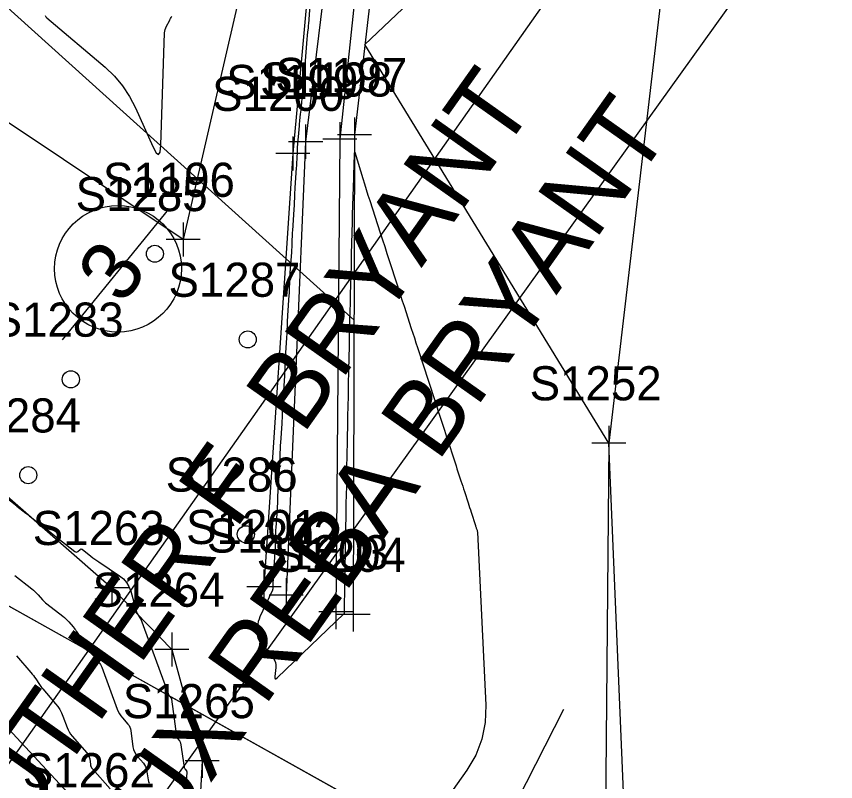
# Model space of a CAD drawing. Extents: x 816928 to 825690, y 436959 to 448212.
# Drawn here: x 818871.6 to 818967.6, y 444502.7 to 444592.4 of the extents above; entities that cross this region are included whole.
import ezdxf

# ---------------------------------------------------------------- set-up
doc = ezdxf.new("R2010")
doc.units = 0
for name, color, linetype in [('DESIGN - SCRATCH - User 1', 7, 'Continuous'), ('SURVEY - CONTOURS - Index with Text', 7, 'Continuous'), ('SURVEY - CONTOURS - Intermediate with optional Text', 7, 'Continuous'), ('SURVEY - DTM - Breaklines', 7, 'Continuous'), ('SURVEY - DTM - Breaklines - Points - Locators', 7, 'Continuous'), ('SURVEY - DTM - Breaklines - Points - Numbers', 7, 'Continuous'), ('SURVEY - DTM - Spot Points - Locators', 7, 'Continuous'), ('SURVEY - DTM - Spot Points - Point Numbers', 7, 'Continuous'), ('SURVEY - NON-TRANSPORTATION - Features', 7, 'Continuous'), ('SURVEY - NON-TRANSPORTATION - Features - Points - Locators', 7, 'Continuous'), ('SURVEY - NON-TRANSPORTATION - Features - Points - Numbers', 7, 'Continuous'), ('SURVEY - PROPERTY - Owners', 7, 'Continuous'), ('SURVEY - PROPERTY - Parcels', 7, 'Continuous'), ('SURVEY - PROPERTY - Property Lines', 7, 'Continuous'), ('SURVEY - PROPERTY - Tract Numbers', 7, 'Continuous'), ('SURVEY - VEGETATION - Features - Points - Locators', 7, 'Continuous'), ('SURVEY - VEGETATION - Features - Points - Numbers', 7, 'Continuous'), ('SURVEY - VEGETATION - Features with Text', 7, 'Continuous')]:
    doc.layers.add(name, color=color, linetype=linetype)

msp = doc.modelspace()

# ---------------------------------------------------------------- linework, layer by layer
at = {"layer": 'DESIGN - SCRATCH - User 1'}
msp.add_lwpolyline([(818943.136, 444492.177), (818941.02, 444542.4), (818912.441, 444589.118), (818950.738, 444625.43), (818922.402, 444672.232), (818960.538, 444710.463), (818994.183, 444724.034), (818956.676, 444741.89), (818942.955, 444788.142), (818956.171, 444831.571), (819007.723, 444876.332)], dxfattribs=at)
at = {"layer": 'SURVEY - CONTOURS - Index with Text'}
msp.add_lwpolyline([(818871.59, 444517.469), (818873.293, 444515.498), (818873.444, 444515.319), (818873.588, 444515.134), (818873.727, 444514.946), (818873.86, 444514.753), (818874.284, 444514.114), (818874.377, 444513.979), (818874.474, 444513.847), (818874.575, 444513.718), (818874.68, 444513.592), (818876.19, 444511.849), (818876.455, 444511.515), (818876.686, 444511.16), (818876.885, 444510.786), (818877.05, 444510.393), (818877.534, 444509.076), (818877.65, 444508.8), (818877.789, 444508.539), (818877.952, 444508.292), (818878.139, 444508.059), (818879.859, 444506.095), (818879.98, 444505.936), (818880.074, 444505.764), (818880.141, 444505.58), (818880.181, 444505.384), (818880.268, 444504.723), (818880.296, 444504.586), (818880.343, 444504.457), (818880.409, 444504.337), (818880.494, 444504.226), (818882.578, 444501.869)], dxfattribs=at)
at = {"layer": 'SURVEY - CONTOURS - Intermediate with optional Text'}
for points in [[(818906.071, 444594.82), (818905.813, 444591.541), (818905.798, 444591.362), (818905.782, 444591.183), (818905.764, 444591.004), (818905.744, 444590.825), (818905.678, 444590.241), (818905.664, 444590.116), (818905.651, 444589.991), (818905.64, 444589.866), (818905.629, 444589.741), (818905.386, 444586.692), (818905.369, 444586.49), (818905.35, 444586.289), (818905.329, 444586.087), (818905.307, 444585.886), (818905.232, 444585.228), (818905.216, 444585.087), (818905.202, 444584.946), (818905.189, 444584.805), (818905.177, 444584.664), (818904.948, 444581.842), (818904.929, 444581.618), (818904.908, 444581.394), (818904.885, 444581.17), (818904.86, 444580.947), (818904.776, 444580.217), (818904.758, 444580.06), (818904.742, 444579.904), (818904.727, 444579.747), (818904.714, 444579.59), (818904.504, 444577.035), (818904.502, 444577.004), (818904.499, 444576.974), (818904.496, 444576.944), (818904.492, 444576.914), (818904.481, 444576.816), (818904.479, 444576.794), (818904.477, 444576.773), (818904.475, 444576.752), (818904.474, 444576.731), (818904.436, 444575.603), (818904.427, 444575.361), (818904.415, 444575.119), (818904.401, 444574.878), (818904.386, 444574.636), (818904.222, 444572.288), (818904.205, 444572.038), (818904.191, 444571.787), (818904.18, 444571.536), (818904.17, 444571.285), (818904.143, 444570.465), (818904.136, 444570.289), (818904.128, 444570.114), (818904.118, 444569.938), (818904.107, 444569.763), (818903.934, 444567.309), (818903.918, 444567.055), (818903.904, 444566.801), (818903.892, 444566.547), (818903.883, 444566.293), (818903.856, 444565.463), (818903.85, 444565.285), (818903.842, 444565.107), (818903.832, 444564.929), (818903.82, 444564.752), (818903.649, 444562.33), (818903.632, 444562.073), (818903.618, 444561.816), (818903.606, 444561.558), (818903.597, 444561.301), (818903.571, 444560.459), (818903.565, 444560.279), (818903.557, 444560.099), (818903.547, 444559.919), (818903.535, 444559.739), (818903.365, 444557.353), (818903.348, 444557.092), (818903.333, 444556.831), (818903.322, 444556.57), (818903.313, 444556.308), (818903.288, 444555.455), (818903.282, 444555.272), (818903.274, 444555.089), (818903.263, 444554.906), (818903.251, 444554.724), (818903.083, 444552.377), (818903.066, 444552.112), (818903.051, 444551.847), (818903.04, 444551.581), (818903.031, 444551.316), (818903.007, 444550.448), (818903.001, 444550.263), (818902.993, 444550.077), (818902.982, 444549.891), (818902.97, 444549.706), (818902.804, 444547.402), (818902.786, 444547.133), (818902.771, 444546.863), (818902.76, 444546.593), (818902.751, 444546.323), (818902.729, 444545.44), (818902.723, 444545.251), (818902.715, 444545.062), (818902.704, 444544.874), (818902.692, 444544.685), (818902.527, 444542.429), (818902.509, 444542.155), (818902.494, 444541.88), (818902.483, 444541.605), (818902.474, 444541.33), (818902.453, 444540.43), (818902.448, 444540.238), (818902.439, 444540.045), (818902.429, 444539.853), (818902.416, 444539.66), (818902.254, 444537.459), (818902.235, 444537.178), (818902.22, 444536.898), (818902.209, 444536.617), (818902.201, 444536.336), (818902.181, 444535.418), (818902.176, 444535.221), (818902.168, 444535.024), (818902.157, 444534.828), (818902.144, 444534.632), (818901.985, 444532.491), (818901.966, 444532.204), (818901.95, 444531.917), (818901.939, 444531.629), (818901.932, 444531.342), (818901.914, 444530.402), (818901.909, 444530.201), (818901.901, 444530), (818901.89, 444529.799), (818901.876, 444529.598), (818901.704, 444527.308), (818901.691, 444527.123), (818901.682, 444526.937), (818901.675, 444526.751), (818901.67, 444526.565), (818901.659, 444525.857), (818901.657, 444525.777), (818901.654, 444525.697), (818901.65, 444525.618), (818901.644, 444525.538), (818901.625, 444525.278), (818901.618, 444525.223), (818901.607, 444525.169), (818901.59, 444525.117), (818901.569, 444525.066), (818900.134, 444522.024), (818900.022, 444521.752), (818899.938, 444521.473), (818899.883, 444521.187), (818899.857, 444520.894), (818899.817, 444519.924), (818899.826, 444519.723), (818899.87, 444519.532), (818899.949, 444519.354), (818900.063, 444519.187), (818901.668, 444517.228), (818901.843, 444516.967), (818901.957, 444516.689), (818902.01, 444516.392), (818902.002, 444516.078), (818901.875, 444515.023), (818901.872, 444514.844), (818901.917, 444514.762), (818902.009, 444514.776), (818902.15, 444514.886), (818909.99, 444522.405), (818910.009, 444522.427), (818910.023, 444522.452), (818910.032, 444522.479), (818910.035, 444522.508), (818910.036, 444522.608), (818910.036, 444522.63), (818910.036, 444522.651), (818910.037, 444522.672), (818910.037, 444522.694), (818910.046, 444523.101), (818910.048, 444523.189), (818910.049, 444523.276), (818910.051, 444523.363), (818910.052, 444523.451), (818910.069, 444525.058), (818910.073, 444525.402), (818910.078, 444525.747), (818910.084, 444526.091), (818910.092, 444526.435), (818910.121, 444527.734), (818910.127, 444528.012), (818910.132, 444528.291), (818910.136, 444528.569), (818910.139, 444528.847), (818910.153, 444530.09), (818910.156, 444530.356), (818910.16, 444530.622), (818910.165, 444530.889), (818910.171, 444531.155), (818910.205, 444532.661), (818910.212, 444532.984), (818910.218, 444533.306), (818910.223, 444533.629), (818910.227, 444533.952), (818910.239, 444535.027), (818910.242, 444535.257), (818910.245, 444535.487), (818910.25, 444535.718), (818910.255, 444535.948), (818910.297, 444537.719), (818910.303, 444538.021), (818910.309, 444538.324), (818910.314, 444538.626), (818910.317, 444538.929), (818910.328, 444539.916), (818910.331, 444540.128), (818910.334, 444540.34), (818910.338, 444540.551), (818910.343, 444540.763), (818910.393, 444542.793), (818910.399, 444543.068), (818910.404, 444543.343), (818910.409, 444543.618), (818910.412, 444543.893), (818910.422, 444544.792), (818910.425, 444544.985), (818910.428, 444545.177), (818910.431, 444545.37), (818910.436, 444545.563), (818910.494, 444547.874), (818910.5, 444548.119), (818910.505, 444548.364), (818910.509, 444548.609), (818910.512, 444548.854), (818910.521, 444549.655), (818910.523, 444549.827), (818910.526, 444549.999), (818910.529, 444550.17), (818910.534, 444550.342), (818910.602, 444552.964), (818910.607, 444553.176), (818910.611, 444553.388), (818910.615, 444553.599), (818910.618, 444553.811), (818910.625, 444554.504), (818910.627, 444554.652), (818910.63, 444554.8), (818910.633, 444554.949), (818910.637, 444555.097), (818910.717, 444558.064), (818910.721, 444558.239), (818910.725, 444558.414), (818910.728, 444558.589), (818910.73, 444558.763), (818910.737, 444559.335), (818910.738, 444559.457), (818910.741, 444559.579), (818910.743, 444559.702), (818910.746, 444559.824), (818910.841, 444563.177), (818910.844, 444563.31), (818910.847, 444563.443), (818910.849, 444563.576), (818910.851, 444563.71), (818910.856, 444564.145), (818910.857, 444564.238), (818910.859, 444564.332), (818910.861, 444564.425), (818910.864, 444564.518), (818910.975, 444568.304), (818910.977, 444568.39), (818910.979, 444568.476), (818910.981, 444568.563), (818910.982, 444568.649), (818910.985, 444568.931), (818910.986, 444568.991), (818910.987, 444569.052), (818910.988, 444569.112), (818910.99, 444569.172), (818911.122, 444573.449), (818911.122, 444573.482), (818911.123, 444573.514), (818911.124, 444573.547), (818911.124, 444573.58), (818911.126, 444573.687), (818911.126, 444573.71), (818911.126, 444573.733), (818911.127, 444573.756), (818911.128, 444573.779), (818911.207, 444576.229), (818911.208, 444576.262), (818911.211, 444576.295), (818911.215, 444576.328), (818911.221, 444576.361), (818911.24, 444576.469), (818911.244, 444576.486), (818911.249, 444576.492), (818911.255, 444576.487), (818911.262, 444576.47), (818912.179, 444573.415), (818912.378, 444572.761), (818912.58, 444572.108), (818912.786, 444571.456), (818912.995, 444570.805), (818914.223, 444567.033), (818914.486, 444566.225), (818914.749, 444565.417), (818915.012, 444564.608), (818915.275, 444563.8), (818916.212, 444560.919), (818916.413, 444560.301), (818916.614, 444559.684), (818916.815, 444559.066), (818917.016, 444558.449), (818917.866, 444555.836), (818918.048, 444555.276), (818918.231, 444554.716), (818918.413, 444554.156), (818918.595, 444553.596), (818919.33, 444551.337), (818919.487, 444550.853), (818919.645, 444550.369), (818919.802, 444549.885), (818919.96, 444549.401), (818920.613, 444547.395), (818920.753, 444546.965), (818920.893, 444546.535), (818921.033, 444546.104), (818921.173, 444545.674), (818921.753, 444543.89), (818921.877, 444543.508), (818922.002, 444543.126), (818922.126, 444542.744), (818922.251, 444542.361), (818922.771, 444540.762), (818922.883, 444540.419), (818922.994, 444540.076), (818923.106, 444539.734), (818923.217, 444539.391), (818923.686, 444537.949), (818923.787, 444537.641), (818923.887, 444537.332), (818923.988, 444537.023), (818924.088, 444536.714), (818924.513, 444535.408), (818924.604, 444535.129), (818924.695, 444534.849), (818924.786, 444534.569), (818924.877, 444534.289), (818925.377, 444532.751), (818925.403, 444532.671), (818925.429, 444532.592), (818925.455, 444532.512), (818925.481, 444532.432), (818925.566, 444532.171), (818925.583, 444532.114), (818925.595, 444532.057), (818925.604, 444532), (818925.609, 444531.941), (818926.602, 444511.696), (818926.54, 444509.647), (818926.15, 444507.693), (818925.431, 444505.835), (818924.383, 444504.072), (818919.175, 444496.702)], [(818874.968, 444592.495), (818875.042, 444592.351), (818875.162, 444592.222), (818881.98, 444586.433), (818883.074, 444585.396), (818884.032, 444584.258), (818884.856, 444583.019), (818885.543, 444581.678), (818887.569, 444577.132), (818887.954, 444576.413), (818888.239, 444576.203), (818888.424, 444576.504), (818888.51, 444577.315)], [(818888.51, 444577.315), (818888.96, 444590.462), (818888.979, 444590.672), (818889.022, 444590.877), (818889.089, 444591.075), (818889.18, 444591.266), (818889.517, 444591.88), (818889.589, 444592.011), (818889.661, 444592.143), (818889.733, 444592.274), (818889.805, 444592.406)], [(818867.747, 444538.077), (818871.631, 444535.034), (818871.633, 444535.032), (818871.635, 444535.031), (818871.637, 444535.029), (818871.639, 444535.027), (818871.645, 444535.021), (818871.646, 444535.019), (818871.648, 444535.018), (818871.649, 444535.017), (818871.65, 444535.016), (818872.699, 444534.197), (818872.924, 444534.021), (818873.148, 444533.845), (818873.373, 444533.67), (818873.597, 444533.494), (818874.847, 444532.513), (818875.114, 444532.303), (818875.382, 444532.093), (818875.65, 444531.883), (818875.918, 444531.673), (818878.446, 444529.689), (818878.532, 444529.639), (818878.616, 444529.624), (818878.7, 444529.644), (818878.782, 444529.699), (818879.051, 444529.936), (818879.108, 444529.975), (818879.167, 444529.989), (818879.226, 444529.978), (818879.286, 444529.943), (818880.327, 444529.127), (818880.552, 444528.954), (818880.78, 444528.786), (818881.011, 444528.622), (818881.246, 444528.463), (818883.681, 444526.844), (818884.133, 444526.486), (818884.501, 444526.068), (818884.787, 444525.59), (818884.99, 444525.051), (818885.686, 444522.61), (818885.72, 444522.505), (818885.762, 444522.403), (818885.812, 444522.305), (818885.869, 444522.211), (818886.151, 444521.787), (818886.154, 444521.783), (818886.157, 444521.779), (818886.16, 444521.775), (818886.163, 444521.771), (818886.174, 444521.759), (818886.176, 444521.756), (818886.178, 444521.753), (818886.179, 444521.75), (818886.181, 444521.747), (818889.43, 444512.916), (818889.456, 444512.855), (818889.487, 444512.797), (818889.523, 444512.742), (818889.564, 444512.691), (818889.707, 444512.527), (818889.735, 444512.491), (818889.756, 444512.452), (818889.772, 444512.41), (818889.781, 444512.365), (818890.347, 444508.057), (818890.365, 444507.966), (818890.397, 444507.881), (818890.44, 444507.802), (818890.496, 444507.729), (818890.7, 444507.498), (818890.74, 444507.447), (818890.771, 444507.392), (818890.793, 444507.332), (818890.807, 444507.269), (818891.244, 444504.414), (818891.26, 444504.346), (818891.284, 444504.283), (818891.317, 444504.223), (818891.36, 444504.169), (818891.513, 444503.996), (818891.541, 444503.958), (818891.56, 444503.916), (818891.57, 444503.872), (818891.571, 444503.824), (818891.354, 444500.912)], [(818871.413, 444526.855), (818873.421, 444525.295), (818873.611, 444525.141), (818873.792, 444524.978), (818873.964, 444524.806), (818874.129, 444524.625), (818874.653, 444524.021), (818874.768, 444523.894), (818874.889, 444523.774), (818875.016, 444523.66), (818875.149, 444523.552), (818877.039, 444522.094), (818877.224, 444521.943), (818877.402, 444521.783), (818877.571, 444521.615), (818877.732, 444521.438), (818878.244, 444520.845), (818878.352, 444520.716), (818878.455, 444520.584), (818878.555, 444520.449), (818878.65, 444520.311), (818880.018, 444518.25), (818880.168, 444518.033), (818880.324, 444517.82), (818880.487, 444517.612), (818880.657, 444517.41), (818881.223, 444516.756), (818881.337, 444516.612), (818881.437, 444516.459), (818881.522, 444516.298), (818881.593, 444516.129), (818883.399, 444511.223), (818883.516, 444510.944), (818883.657, 444510.679), (818883.822, 444510.429), (818884.011, 444510.192), (818884.667, 444509.444), (818884.794, 444509.277), (818884.892, 444509.097), (818884.962, 444508.905), (818885.004, 444508.7), (818885.254, 444506.799), (818885.318, 444506.487), (818885.425, 444506.194), (818885.575, 444505.921), (818885.769, 444505.668), (818886.472, 444504.873), (818886.608, 444504.695), (818886.715, 444504.505), (818886.793, 444504.3), (818886.842, 444504.082), (818887.017, 444502.938), (818887.063, 444502.735), (818887.136, 444502.545)]]:
    msp.add_lwpolyline(points, dxfattribs=at)
at = {"layer": 'SURVEY - DTM - Breaklines'}
for points in [[(818926.271, 444701.981), (818919.343, 444648.719), (818911.216, 444578.537), (818911.045, 444522.295)], [(818921.868, 444700.222), (818914.055, 444647.821), (818905.489, 444577.714), (818903.2, 444524.553)], [(818923.704, 444700.722), (818916.925, 444648.093), (818909.496, 444578.002), (818909.035, 444522.599)], [(818920.253, 444699.972), (818910.731, 444650.295), (818903.991, 444576.323), (818900.604, 444525.559)], [(818785.328, 444581.689), (818787.221, 444591.663), (818822.442, 444559.897), (818859.115, 444521.341), (818881.638, 444497.056), (818880.209, 444488.725), (818869.164, 444484.787), (818860.033, 444487.517), (818824.558, 444451.586)], [(818787.221, 444591.663), (818835.836, 444568.351), (818864.176, 444541.66), (818882.796, 444525.443), (818889.803, 444518.206), (818893.357, 444505.151), (818891.93, 444478.554), (818884.078, 444471.852), (818868.468, 444473.818), (818836.244, 444442.278)]]:
    msp.add_lwpolyline(points, dxfattribs=at)
at = {"layer": 'SURVEY - DTM - Breaklines - Points - Locators'}
for p, q in [((818911.216, 444580.537), (818911.216, 444576.537)), ((818905.489, 444579.714), (818905.489, 444575.714)), ((818909.496, 444580.002), (818909.496, 444576.002)), ((818903.991, 444578.323), (818903.991, 444574.323)), ((818913.216, 444578.537), (818909.216, 444578.537)), ((818907.489, 444577.714), (818903.489, 444577.714)), ((818911.496, 444578.002), (818907.496, 444578.002)), ((818905.991, 444576.323), (818901.991, 444576.323)), ((818882.796, 444527.443), (818882.796, 444523.443)), ((818900.604, 444527.559), (818900.604, 444523.559)), ((818903.2, 444526.553), (818903.2, 444522.553)), ((818884.796, 444525.443), (818880.796, 444525.443)), ((818902.604, 444525.559), (818898.604, 444525.559)), ((818905.2, 444524.553), (818901.2, 444524.553)), ((818909.035, 444524.599), (818909.035, 444520.599)), ((818911.045, 444524.295), (818911.045, 444520.295)), ((818911.035, 444522.599), (818907.035, 444522.599)), ((818913.045, 444522.295), (818909.045, 444522.295)), ((818889.803, 444520.206), (818889.803, 444516.206)), ((818891.803, 444518.206), (818887.803, 444518.206)), ((818893.357, 444507.151), (818893.357, 444503.151)), ((818895.357, 444505.151), (818891.357, 444505.151))]:
    msp.add_line(p, q, dxfattribs=at)
at = {"layer": 'SURVEY - DTM - Spot Points - Locators'}
for centre in [(818887.821, 444564.576), (818898.7, 444554.536), (818877.977, 444549.861), (818872.985, 444538.633), (818898.482, 444531.698)]:
    msp.add_circle(centre, 1, dxfattribs=at)
at = {"layer": 'SURVEY - NON-TRANSPORTATION - Features'}
msp.add_lwpolyline([(818929.8, 444730.507), (818913.059, 444661.192), (818891.126, 444566.249), (818828.075, 444608.425)], dxfattribs=at)
at = {"layer": 'SURVEY - NON-TRANSPORTATION - Features - Points - Locators'}
for p, q in [((818891.126, 444568.249), (818891.126, 444564.249)), ((818893.126, 444566.249), (818889.126, 444566.249))]:
    msp.add_line(p, q, dxfattribs=at)
at = {"layer": 'SURVEY - PROPERTY - Owners'}
for p, q in [((818860.435, 444490.257), (818944.03, 444608.968)), ((818911.172, 444556.782), (818855.555, 444607.016)), ((818875.117, 444482.095), (818956.904, 444596.096)), ((818877.001, 444554.509), (818889.439, 444569.823)), ((818847.641, 444339.227), (818935.755, 444511.205))]:
    msp.add_line(p, q, dxfattribs=at)
at = {"layer": 'SURVEY - PROPERTY - Parcels'}
msp.add_line((819226.308, 444324.647), (818742.759, 444594.722), dxfattribs=at)
at = {"layer": 'SURVEY - PROPERTY - Property Lines'}
msp.add_line((818742.759, 444594.722), (819226.308, 444324.647), dxfattribs=at)
at = {"layer": 'SURVEY - PROPERTY - Tract Numbers'}
msp.add_circle((818883.5, 444562.827), 7.422, dxfattribs=at)
at = {"layer": 'SURVEY - VEGETATION - Features - Points - Locators'}
for p, q in [((818941.02, 444544.4), (818941.02, 444540.4)), ((818943.02, 444542.4), (818939.02, 444542.4))]:
    msp.add_line(p, q, dxfattribs=at)
at = {"layer": 'SURVEY - VEGETATION - Features with Text'}
msp.add_lwpolyline([(818956.676, 444741.89), (818960.538, 444710.463), (818950.738, 444625.43), (818941.02, 444542.4), (818940.13, 444442.798)], dxfattribs=at)

# ---------------------------------------------------------------- texts
at = {"layer": 'SURVEY - DTM - Breaklines - Points - Numbers'}
for s, p in [('S1199', (818896.186, 444582.714)), ('S1198', (818900.161, 444583.002)), ('S1197', (818901.928, 444583.537)), ('S1200', (818894.53, 444581.323)), ('S1263', (818873.509, 444530.443)), ('S1201', (818891.474, 444530.559)), ('S1202', (818893.912, 444529.553)), ('S1203', (818899.747, 444527.599)), ('S1204', (818901.757, 444527.295)), ('S1264', (818880.515, 444523.206)), ('S1265', (818884.069, 444510.151)), ('S1262', (818872.35, 444502.056))]:
    msp.add_text(s, height=4, dxfattribs=at).set_placement(p)
at = {"layer": 'SURVEY - DTM - Spot Points - Point Numbers'}
for s, p in [('S1285', (818878.533, 444569.576)), ('S1287', (818889.412, 444559.536)), ('S1283', (818868.689, 444554.861)), ('S1284', (818863.697, 444543.633)), ('S1286', (818889.084, 444536.698))]:
    msp.add_text(s, height=4, dxfattribs=at).set_placement(p)
at = {"layer": 'SURVEY - NON-TRANSPORTATION - Features - Points - Numbers'}
msp.add_text('S1196', height=4, dxfattribs=at).set_placement((818881.728, 444571.249))
at = {"layer": 'SURVEY - PROPERTY - Owners'}
for s, p in [('LUTHER F. BRYANT', (818868.303, 444491.264)), ('EYUX REBA BRYANT', (818880.338, 444482.736))]:
    msp.add_text(s, height=8.75, rotation=54.68153, dxfattribs=at).set_placement(p)
at = {"layer": 'SURVEY - PROPERTY - Tract Numbers'}
msp.add_text('3', height=7, rotation=54.68153, dxfattribs=at).set_placement((818884.059, 444558.44))
at = {"layer": 'SURVEY - VEGETATION - Features - Points - Numbers'}
msp.add_text('S1252', height=4, dxfattribs=at).set_placement((818931.732, 444547.4))

doc.saveas('drawing.dxf')
